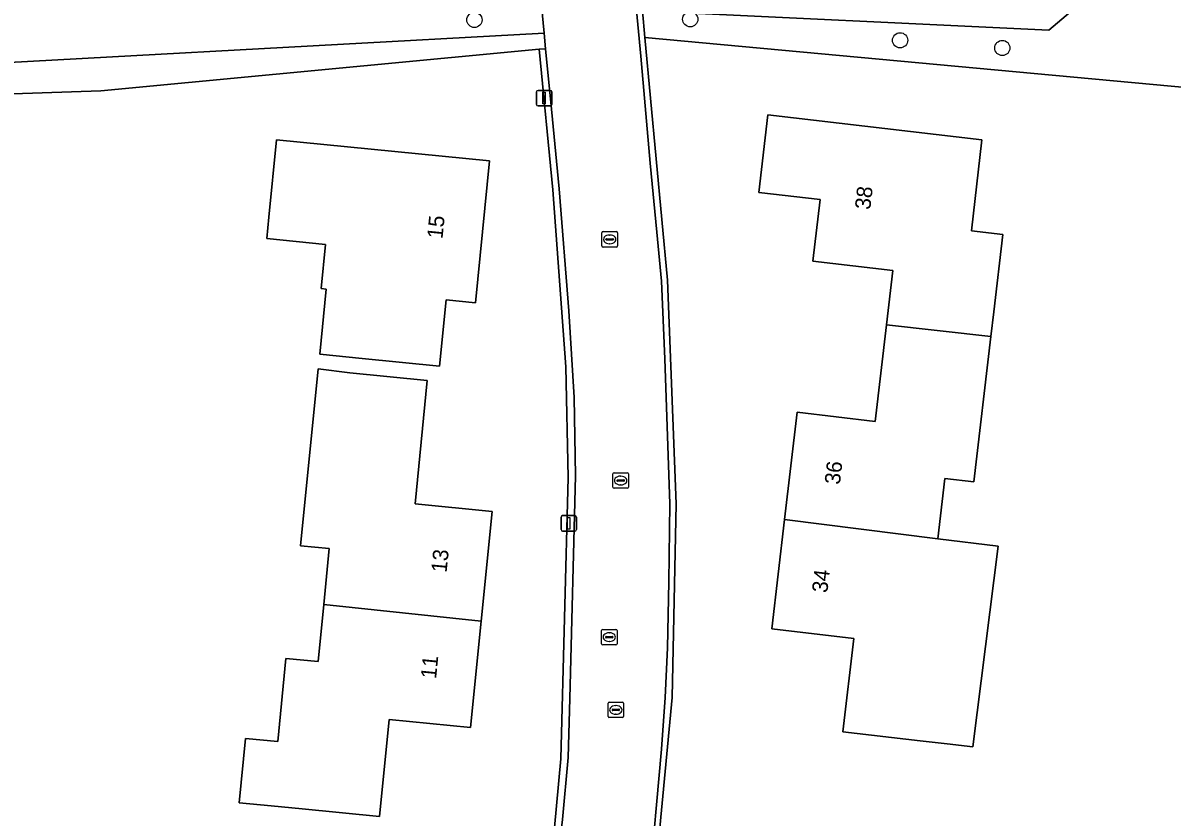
# Model space of a CAD drawing. Extents: x 162156 to 163172, y 378995 to 380779.
# Drawn here: x 162398 to 162471.9, y 380581.2 to 380632.2 of the extents above; entities that cross this region are included whole.
import ezdxf

# ---------------------------------------------------------------- set-up
doc = ezdxf.new("R2010")
doc.units = 0
for name, color, linetype in [('IMGEO_Berm_groen', 7, 'Continuous'), ('IMGEO_Boom', 7, 'Continuous'), ('IMGEO_Erf', 7, 'Continuous'), ('IMGEO_Groenvoorziening', 7, 'Continuous'), ('IMGEO_Kolk', 7, 'Continuous'), ('IMGEO_Lichtmast', 7, 'Continuous'), ('IMGEO_Pand', 7, 'Continuous'), ('IMGEO_Pand_nummerreeks', 7, 'Continuous'), ('IMGEO_Rijbaan_lokaal_open', 7, 'Continuous'), ('IMGEO_Rioolput', 7, 'Continuous')]:
    doc.layers.add(name, color=color, linetype=linetype)

msp = doc.modelspace()

# ---------------------------------------------------------------- linework, layer by layer
at = {"layer": 'IMGEO_Berm_groen'}
msp.add_lwpolyline([(162431.352, 380633.378), (162429.592, 380633.302), (162429.476, 380634.677), (162431.209, 380634.863), (162431.172, 380635.238), (162429.833, 380635.112), (162429.631, 380636.541), (162388.242, 380632.742), (162372.405, 380631.16), (162372.438, 380630.539), (162372.116, 380630.54), (162372.061, 380629.778), (162371.955, 380629.755), (162372.074, 380628.336), (162431.524, 380631.596)], close=True, dxfattribs=at)
at = {"layer": 'IMGEO_Boom'}
for centre in [(162427.045, 380632.442), (162440.932, 380632.485), (162454.429, 380631.131), (162461.006, 380630.637)]:
    msp.add_circle(centre, 0.489, dxfattribs=at)
at = {"layer": 'IMGEO_Erf'}
for points in [[(162502.189, 380600.029), (162502.472, 380602.43), (162503.344, 380607.897), (162504.412, 380614.587), (162506.479, 380624.601), (162500, 380625.199), (162474.413, 380627.947), (162438.013, 380631.313), (162439.468, 380615.71), (162440.015, 380601.307), (162439.768, 380588.845), (162437.05, 380560.078), (162436.315, 380552.915), (162465.464, 380549.639), (162490.566, 380547.063), (162491.852, 380559.491), (162500, 380564.632), (162501.13, 380565.345), (162499.992, 380567.526)], [(162433.079, 380603), (162432.917, 380610.125), (162432.083, 380621.506), (162431.222, 380630.555), (162403.012, 380627.88), (162386.622, 380627.333), (162372.211, 380626.709), (162372.479, 380623.525), (162373.18, 380615.194), (162373.392, 380611.306), (162373.311, 380601.015), (162372.423, 380590.586), (162369.91, 380567.344)], [(162430.317, 380563.584), (162431.913, 380577.473), (162432.603, 380584.902), (162433.079, 380603)]]:
    msp.add_lwpolyline(points, dxfattribs=at)
for points in [[(162459.113, 380585.669), (162457.46, 380585.862), (162455.717, 380586.065), (162450.75, 380586.643), (162451.45, 380592.651), (162446.177, 380593.265), (162446.997, 380600.309), (162447.8, 380607.203), (162452.826, 380606.617), (162453.549, 380612.828), (162453.957, 380616.328), (162448.824, 380616.926), (162449.285, 380620.886), (162445.343, 380621.345), (162445.924, 380626.333), (162459.698, 380624.729), (162459.016, 380618.87), (162461.033, 380618.635), (162460.455, 380613.669), (162460.27, 380612.083), (162459.181, 380602.728), (162457.317, 380602.945), (162456.865, 380599.067), (162460.738, 380598.58)], [(162413.825, 380619.76), (162414.318, 380624.735), (162428.023, 380623.379), (162427.12, 380614.251), (162425.225, 380614.438), (162424.803, 380610.173), (162419.828, 380610.665), (162417.104, 380610.934), (162417.519, 380615.125), (162417.19, 380615.158), (162417.471, 380617.998), (162413.688, 380618.372)], [(162417.355, 380594.839), (162417.71, 380598.431), (162415.864, 380598.613), (162417, 380610.004), (162419.036, 380609.737), (162424.011, 380609.245), (162423.226, 380601.305), (162428.178, 380600.815), (162427.48, 380593.76), (162426.804, 380586.921), (162421.555, 380587.441), (162420.936, 380581.188), (162415.961, 380581.68), (162413.98, 380581.876), (162411.907, 380582.081), (162412.317, 380586.22), (162414.39, 380586.015), (162414.919, 380591.366), (162416.991, 380591.161)]]:
    msp.add_lwpolyline(points, close=True, dxfattribs=at)
at = {"layer": 'IMGEO_Groenvoorziening'}
msp.add_lwpolyline([(162465.547, 380639.847), (162452.609, 380638.519), (162438.317, 380637.334), (162438.521, 380635.944), (162437.595, 380635.83), (162437.854, 380633.025), (162463.991, 380631.774), (162466.779, 380634.155), (162485.377, 380633.853), (162489.211, 380633.646), (162492.259, 380633.107), (162495.434, 380632.111), (162498.979, 380630.341), (162500, 380629.686), (162501.777, 380628.214), (162507.464, 380626.838), (162508.449, 380630.789), (162507.522, 380630.962), (162507.766, 380631.808), (162507.151, 380631.978), (162507.306, 380632.754), (162500, 380634.796), (162491.138, 380637.273)], dxfattribs=at)
for points in [[(162507.464, 380626.838), (162501.777, 380628.214), (162500, 380629.686), (162498.979, 380630.341), (162495.434, 380632.111), (162492.259, 380633.107), (162489.211, 380633.646), (162485.377, 380633.853), (162466.779, 380634.155), (162463.991, 380631.774), (162437.854, 380633.025), (162438.013, 380631.313), (162474.413, 380627.947), (162500, 380625.199), (162506.479, 380624.601), (162506.896, 380624.563)], [(162372.211, 380626.709), (162386.622, 380627.333), (162403.012, 380627.88), (162431.222, 380630.555), (162431.621, 380630.593), (162431.524, 380631.596), (162372.074, 380628.336)]]:
    msp.add_lwpolyline(points, close=True, dxfattribs=at)
at = {"layer": 'IMGEO_Kolk'}
for p, q in [((162435.249, 380617.898), (162435.249, 380618.75)), ((162435.324, 380618.824), (162436.176, 380618.824)), ((162435.737, 380618.604), (162435.762, 380618.604)), ((162436.25, 380618.75), (162436.25, 380617.898)), ((162436.176, 380617.824), (162435.324, 380617.824)), ((162435.508, 380618.318), (162435.508, 380618.33)), ((162435.946, 380618.281), (162435.548, 380618.281)), ((162435.551, 380618.367), (162435.949, 380618.367)), ((162435.76, 380618.044), (162435.735, 380618.044)), ((162435.992, 380618.33), (162435.992, 380618.318)), ((162435.954, 380602.383), (162435.954, 380603.235)), ((162436.029, 380603.309), (162436.881, 380603.309)), ((162436.442, 380603.089), (162436.467, 380603.089)), ((162436.955, 380603.235), (162436.955, 380602.383)), ((162436.881, 380602.309), (162436.029, 380602.309)), ((162436.213, 380602.803), (162436.213, 380602.815)), ((162436.651, 380602.766), (162436.253, 380602.766)), ((162436.256, 380602.852), (162436.654, 380602.852)), ((162436.465, 380602.529), (162436.44, 380602.529)), ((162436.697, 380602.815), (162436.697, 380602.803)), ((162435.641, 380587.627), (162435.641, 380588.479)), ((162435.716, 380588.553), (162436.568, 380588.553)), ((162436.129, 380588.333), (162436.154, 380588.333)), ((162436.642, 380588.479), (162436.642, 380587.627)), ((162436.568, 380587.553), (162435.716, 380587.553)), ((162435.9, 380588.047), (162435.9, 380588.059)), ((162436.338, 380588.01), (162435.94, 380588.01)), ((162435.943, 380588.096), (162436.341, 380588.096)), ((162436.152, 380587.773), (162436.127, 380587.773)), ((162436.384, 380588.059), (162436.384, 380588.047))]:
    msp.add_line(p, q, dxfattribs=at)
for points in [[(162435.249, 380617.898), (162435.249, 380618.75)], [(162435.324, 380618.824), (162436.176, 380618.824)], [(162436.25, 380618.75), (162436.25, 380617.898)], [(162436.176, 380617.824), (162435.324, 380617.824)], [(162435.954, 380602.383), (162435.954, 380603.235)], [(162436.029, 380603.309), (162436.881, 380603.309)], [(162436.955, 380603.235), (162436.955, 380602.383)], [(162436.881, 380602.309), (162436.029, 380602.309)], [(162435.641, 380587.627), (162435.641, 380588.479)], [(162435.716, 380588.553), (162436.568, 380588.553)], [(162436.642, 380588.479), (162436.642, 380587.627)], [(162436.568, 380587.553), (162435.716, 380587.553)]]:
    msp.add_lwpolyline(points, dxfattribs=at)
for centre, radius, start, end in [((162435.326, 380618.748), 0.0765, 91.55205, 178.44795), ((162435.326, 380618.748), 0.0765, 91.55205, 178.44795), ((162436.174, 380618.748), 0.0765, 1.55205, 88.44795), ((162436.174, 380618.748), 0.0765, 1.55205, 88.44795), ((162435.326, 380617.9), 0.0765, 181.55205, 268.44795), ((162435.326, 380617.9), 0.0765, 181.55205, 268.44795), ((162435.548, 380618.327), 0.0403, 85.87752, 175.75265), ((162435.545, 380618.317), 0.0366, 178.93798, 274.71019), ((162435.949, 380618.324), 0.043, 264.86636, 352.45326), ((162435.953, 380618.329), 0.0386, 1.73085, 96.63898), ((162436.174, 380617.9), 0.0765, 271.55205, 358.44795), ((162436.174, 380617.9), 0.0765, 271.55205, 358.44795), ((162436.031, 380603.233), 0.0765, 91.55205, 178.44795), ((162436.031, 380603.233), 0.0765, 91.55205, 178.44795), ((162436.879, 380603.233), 0.0765, 1.55205, 88.44795), ((162436.879, 380603.233), 0.0765, 1.55205, 88.44795), ((162436.031, 380602.385), 0.0765, 181.55205, 268.44795), ((162436.031, 380602.385), 0.0765, 181.55205, 268.44795), ((162436.253, 380602.812), 0.0403, 85.87752, 175.75265), ((162436.25, 380602.802), 0.0366, 178.93798, 274.71019), ((162436.654, 380602.809), 0.043, 264.86636, 352.45326), ((162436.658, 380602.814), 0.0386, 1.73085, 96.63898), ((162436.879, 380602.385), 0.0765, 271.55205, 358.44795), ((162436.879, 380602.385), 0.0765, 271.55205, 358.44795), ((162435.718, 380588.477), 0.0765, 91.55205, 178.44795), ((162435.718, 380588.477), 0.0765, 91.55205, 178.44795), ((162436.566, 380588.477), 0.0765, 1.55205, 88.44795), ((162436.566, 380588.477), 0.0765, 1.55205, 88.44795), ((162435.718, 380587.629), 0.0765, 181.55205, 268.44795), ((162435.718, 380587.629), 0.0765, 181.55205, 268.44795), ((162435.94, 380588.056), 0.0403, 85.87752, 175.75265), ((162435.937, 380588.046), 0.0366, 178.93798, 274.71019), ((162436.341, 380588.053), 0.043, 264.86636, 352.45326), ((162436.345, 380588.058), 0.0386, 1.73085, 96.63898), ((162436.566, 380587.629), 0.0765, 271.55205, 358.44795), ((162436.566, 380587.629), 0.0765, 271.55205, 358.44795)]:
    msp.add_arc(centre, radius, start, end, dxfattribs=at)
for centre, major_axis, ratio, start_param, end_param in [((162435.736, 380618.324), (-0.387, 0.002), 0.722429, 4.712389, 7.853982), ((162435.761, 380618.324), (-0.39, 0.002), 0.717154, 1.570796, 4.712389), ((162436.441, 380602.809), (-0.387, 0.002), 0.722429, 4.712389, 7.853982), ((162436.466, 380602.809), (-0.39, 0.002), 0.717154, 1.570796, 4.712389), ((162436.128, 380588.053), (-0.387, 0.002), 0.722429, 4.712389, 7.853982), ((162436.153, 380588.053), (-0.39, 0.002), 0.717154, 1.570796, 4.712389)]:
    msp.add_ellipse(centre, major_axis=major_axis, ratio=ratio, start_param=start_param, end_param=end_param, dxfattribs=at)
at = {"layer": 'IMGEO_Lichtmast'}
for p, q in [((162431.038, 380627.011), (162431.038, 380627.811)), ((162431.038, 380627.811), (162431.038, 380627.011)), ((162431.138, 380627.911), (162431.928, 380627.911)), ((162431.928, 380627.911), (162431.138, 380627.911)), ((162432.028, 380627.811), (162432.028, 380627.011)), ((162432.028, 380627.011), (162432.028, 380627.811)), ((162431.928, 380626.911), (162431.138, 380626.911)), ((162431.138, 380626.911), (162431.928, 380626.911)), ((162432.618, 380599.65), (162432.618, 380600.45)), ((162432.618, 380600.45), (162432.618, 380599.65)), ((162432.718, 380600.55), (162433.508, 380600.55)), ((162433.508, 380600.55), (162432.718, 380600.55)), ((162433.608, 380600.45), (162433.608, 380599.65)), ((162433.608, 380599.65), (162433.608, 380600.45)), ((162433.508, 380599.55), (162432.718, 380599.55)), ((162432.718, 380599.55), (162433.508, 380599.55))]:
    msp.add_line(p, q, dxfattribs=at)
for points in [[(162431.458, 380627.786), (162431.608, 380627.786), (162431.608, 380627.036), (162431.458, 380627.036), (162431.458, 380627.786)], [(162433.038, 380600.425), (162433.188, 380600.425), (162433.188, 380599.675), (162433.038, 380599.675), (162433.038, 380600.425)]]:
    msp.add_lwpolyline(points, dxfattribs=at)
for centre, start, end in [((162431.138, 380627.811), 90, 180), ((162431.138, 380627.811), 90, 180), ((162431.928, 380627.811), 0, 90), ((162431.928, 380627.811), 360, 90), ((162431.138, 380627.011), 180, 270), ((162431.138, 380627.011), 180, 270), ((162431.928, 380627.011), 270, 0), ((162431.928, 380627.011), 270, 0), ((162432.718, 380600.45), 90, 180), ((162432.718, 380600.45), 90, 180), ((162433.508, 380600.45), 0, 90), ((162433.508, 380600.45), 360, 90), ((162432.718, 380599.65), 180, 270), ((162432.718, 380599.65), 180, 270), ((162433.508, 380599.65), 270, 0), ((162433.508, 380599.65), 270, 0)]:
    msp.add_arc(centre, 0.1, start, end, dxfattribs=at)
at = {"layer": 'IMGEO_Pand'}
for points in [[(162453.549, 380612.828), (162460.27, 380612.083), (162460.455, 380613.669), (162461.033, 380618.635), (162459.016, 380618.87), (162459.698, 380624.729), (162445.924, 380626.333), (162445.343, 380621.345), (162449.285, 380620.886), (162448.824, 380616.926), (162453.957, 380616.328)], [(162419.828, 380610.665), (162424.803, 380610.173), (162425.225, 380614.438), (162427.12, 380614.251), (162428.023, 380623.379), (162414.318, 380624.735), (162413.825, 380619.76), (162413.688, 380618.372), (162417.471, 380617.998), (162417.19, 380615.158), (162417.519, 380615.125), (162417.104, 380610.934)], [(162446.997, 380600.309), (162456.865, 380599.067), (162457.317, 380602.945), (162459.181, 380602.728), (162460.27, 380612.083), (162453.549, 380612.828), (162452.826, 380606.617), (162447.8, 380607.203)], [(162417.355, 380594.839), (162427.48, 380593.76), (162428.178, 380600.815), (162423.226, 380601.305), (162424.011, 380609.245), (162419.036, 380609.737), (162417, 380610.004), (162415.864, 380598.613), (162417.71, 380598.431)], [(162460.738, 380598.58), (162456.865, 380599.067), (162446.997, 380600.309), (162446.177, 380593.265), (162451.45, 380592.651), (162450.75, 380586.643), (162455.717, 380586.065), (162457.46, 380585.862), (162459.113, 380585.669)], [(162417.355, 380594.839), (162416.991, 380591.161), (162414.919, 380591.366), (162414.39, 380586.015), (162412.317, 380586.22), (162411.907, 380582.081), (162413.98, 380581.876), (162415.961, 380581.68), (162420.936, 380581.188), (162421.555, 380587.441), (162426.804, 380586.921), (162427.48, 380593.76)]]:
    msp.add_lwpolyline(points, close=True, dxfattribs=at)
at = {"layer": 'IMGEO_Rijbaan_lokaal_open'}
for points in [[(162439.288, 380610.641), (162439.074, 380615.634), (162438.781, 380618.778), (162438.361, 380623.218), (162437.752, 380630.113), (162437.212, 380635.783), (162437.074, 380637.227), (162431.034, 380636.67), (162431.172, 380635.238), (162431.209, 380634.863), (162431.352, 380633.378), (162431.524, 380631.596), (162431.621, 380630.593), (162431.997, 380626.699), (162432.496, 380621.584), (162433.116, 380613.723), (162433.472, 380608.147), (162433.546, 380603.11), (162433.176, 380588.789), (162433.087, 380584.98), (162432.716, 380581.012), (162431.711, 380572.344), (162430.763, 380563.518), (162430.761, 380563.5)], [(162438.013, 380631.313), (162437.854, 380633.025), (162437.595, 380635.83), (162437.212, 380635.783), (162437.752, 380630.113), (162438.361, 380623.218), (162438.781, 380618.778), (162439.074, 380615.634), (162439.288, 380610.641), (162439.627, 380601.304), (162439.563, 380596.302), (162439.461, 380592.049), (162439.319, 380588.858), (162439.079, 380585.536), (162438.278, 380576.687), (162437.629, 380569.755), (162436.905, 380563.04)], [(162436.15, 380560.171), (162437.05, 380560.078), (162439.768, 380588.845), (162440.015, 380601.307), (162439.468, 380615.71), (162438.013, 380631.313)], [(162436.905, 380563.04), (162437.629, 380569.755), (162438.278, 380576.687), (162439.079, 380585.536), (162439.319, 380588.858), (162439.461, 380592.049), (162439.563, 380596.302), (162439.627, 380601.304), (162439.288, 380610.641)]]:
    msp.add_lwpolyline(points, dxfattribs=at)
msp.add_lwpolyline([(162433.176, 380588.789), (162433.546, 380603.11), (162433.472, 380608.147), (162433.116, 380613.723), (162432.496, 380621.584), (162431.997, 380626.699), (162431.621, 380630.593), (162431.222, 380630.555), (162432.083, 380621.506), (162432.917, 380610.125), (162433.079, 380603), (162432.603, 380584.902), (162431.913, 380577.473), (162430.317, 380563.584), (162430.601, 380563.542), (162430.763, 380563.518), (162431.711, 380572.344), (162432.716, 380581.012), (162433.087, 380584.98)], close=True, dxfattribs=at)
at = {"layer": 'IMGEO_Rioolput'}
for p, q in [((162435.222, 380592.309), (162435.222, 380593.161)), ((162435.297, 380593.235), (162436.149, 380593.235)), ((162435.481, 380592.729), (162435.481, 380592.741)), ((162435.919, 380592.692), (162435.521, 380592.692)), ((162435.524, 380592.778), (162435.922, 380592.778)), ((162435.71, 380593.015), (162435.735, 380593.015)), ((162435.965, 380592.741), (162435.965, 380592.729)), ((162436.223, 380593.161), (162436.223, 380592.309)), ((162436.149, 380592.235), (162435.297, 380592.235)), ((162435.733, 380592.455), (162435.708, 380592.455))]:
    msp.add_line(p, q, dxfattribs=at)
for points in [[(162435.222, 380592.309), (162435.222, 380593.161)], [(162435.297, 380593.235), (162436.149, 380593.235)], [(162436.223, 380593.161), (162436.223, 380592.309)], [(162436.149, 380592.235), (162435.297, 380592.235)]]:
    msp.add_lwpolyline(points, dxfattribs=at)
for centre, radius, start, end in [((162435.299, 380593.159), 0.0765, 91.55205, 178.44795), ((162435.299, 380593.159), 0.0765, 91.55205, 178.44795), ((162435.521, 380592.738), 0.0403, 85.87752, 175.75265), ((162435.518, 380592.728), 0.0366, 178.93798, 274.71019), ((162435.922, 380592.735), 0.043, 264.86636, 352.45326), ((162435.926, 380592.74), 0.0386, 1.73085, 96.63898), ((162436.147, 380593.159), 0.0765, 1.55205, 88.44795), ((162436.147, 380593.159), 0.0765, 1.55205, 88.44795), ((162435.299, 380592.311), 0.0765, 181.55205, 268.44795), ((162435.299, 380592.311), 0.0765, 181.55205, 268.44795), ((162436.147, 380592.311), 0.0765, 271.55205, 358.44795), ((162436.147, 380592.311), 0.0765, 271.55205, 358.44795)]:
    msp.add_arc(centre, radius, start, end, dxfattribs=at)
for centre, major_axis, ratio, start_param, end_param in [((162435.709, 380592.735), (-0.387, 0.002), 0.722429, 4.712389, 7.853982), ((162435.734, 380592.735), (-0.39, 0.002), 0.717154, 1.570796, 4.712389)]:
    msp.add_ellipse(centre, major_axis=major_axis, ratio=ratio, start_param=start_param, end_param=end_param, dxfattribs=at)

# ---------------------------------------------------------------- texts
at = {"layer": 'IMGEO_Pand_nummerreeks'}
for s, rotation, p in [('38', 83.35985, (162452.507, 380620.203)), ('15', 84.35032, (162424.992, 380618.331)), ('36', 83.35815, (162450.557, 380602.518)), ('13', 84.35229, (162425.255, 380596.858)), ('34', 83.35963, (162449.745, 380595.549)), ('11', 84.35229, (162424.579, 380590.024))]:
    msp.add_text(s, height=1, rotation=rotation, dxfattribs=at).set_placement(p)

doc.saveas('drawing.dxf')
